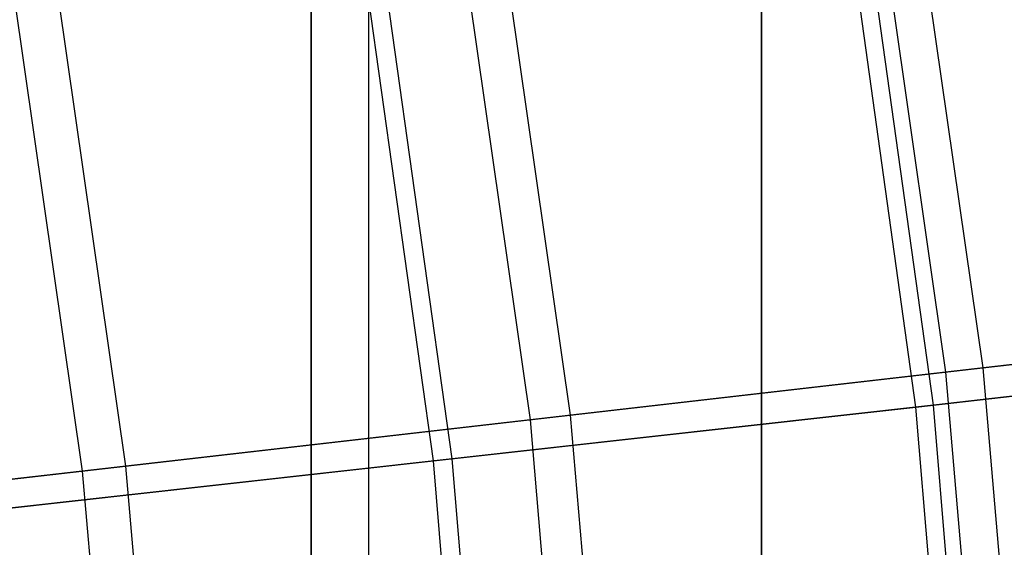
# Model space of a CAD drawing. Extents: x 0.1 to 12.1, y -6 to 6.
# Tile 300 of 334: x 10.26 to 10.7, y 0.451 to 0.687. Entities that reach past the tile are written whole.
import ezdxf

# ---------------------------------------------------------------- set-up
doc = ezdxf.new("R2010")
doc.units = 0
doc.header["$LTSCALE"] = 2.54
doc.layers.get('0').update_dxf_attribs({"linetype": 'CONTINUOUS'})

# ---------------------------------------------------------------- blocks, each defined once
blk = doc.blocks.new('DROPS_COLOR_B-11195_STL')
at = {"color": 0}
for p, q in [((10.41597, -0.90001, 52.81721), (10.41597, 0.89999, 52.81721)), ((10.41597, -0.90001, 52.81721), (10.41597, 0.89999, 52.81721)), ((10.41597, -0.90001, 61.0696), (10.41597, 0.89999, 61.0696)), ((10.41597, -0.90001, 61.0696), (10.41597, 0.89999, 61.0696)), ((10.39013, 0, 34.43688), (10.39013, 0.8, 34.43688)), ((10.39013, 0, 34.43688), (10.39013, 0.8, 34.43688)), ((10.39013, 0.8, 19.43688), (10.39013, 0, 19.43688)), ((10.39013, 0.8, 19.43688), (10.39013, 0, 19.43688)), ((10.59154, 0, 34.04997), (10.59154, 0.8, 34.04997)), ((10.59154, 0, 34.04997), (10.59154, 0.8, 34.04997)), ((10.59154, 0.8, 19.82379), (10.59154, 0, 19.82379)), ((10.59154, 0.8, 19.82379), (10.59154, 0, 19.82379)), ((10.65271, 0.7948, 10.9169), (10.69059, 0.53131, 10.9169)), ((10.65271, 0.7948, 10.9169), (10.69059, 0.53131, 10.9169)), ((10.63621, 0.79194, 4.44423), (10.67396, 0.5294, 4.44423)), ((10.63621, 0.79194, 4.44423), (10.67396, 0.5294, 4.44423)), ((10.46972, 0.76313, 11.18508), (10.50609, 0.51014, 11.18508)), ((10.46972, 0.76313, 11.18508), (10.50609, 0.51014, 11.18508)), ((10.45185, 0.76004, 4.17702), (10.48808, 0.50807, 4.17702)), ((10.45185, 0.76004, 4.17702), (10.48808, 0.50807, 4.17702)), ((10.2724, 0.72898, 11.44259), (10.30714, 0.48731, 11.44259)), ((10.2724, 0.72898, 11.44259), (10.30714, 0.48731, 11.44259)), ((10.25322, 0.72567, 3.92055), (10.28781, 0.4851, 3.92055)), ((10.25322, 0.72567, 3.92055), (10.28781, 0.4851, 3.92055)), ((10.69059, 0.53131, 10.9169), (10.86009, 0.55076, 10.63887)), ((10.69059, 0.53131, 10.9169), (10.86009, 0.55076, 10.63887)), ((10.84488, 0.54901, 4.72138), (10.67396, 0.5294, 4.44423)), ((10.84488, 0.54901, 4.72138), (10.67396, 0.5294, 4.44423)), ((10.67396, 0.5294, 4.44423), (10.48808, 0.50807, 4.17702)), ((10.67396, 0.5294, 4.44423), (10.48808, 0.50807, 4.17702)), ((10.50609, 0.51014, 11.18508), (10.69059, 0.53131, 10.9169)), ((10.50609, 0.51014, 11.18508), (10.69059, 0.53131, 10.9169)), ((10.67396, 0.5294, 4.44423), (10.69666, 0.26513, 4.44423)), ((10.67396, 0.5294, 4.44423), (10.69666, 0.26513, 4.44423)), ((10.69059, 0.53131, 10.9169), (10.71337, 0.26609, 10.9169)), ((10.69059, 0.53131, 10.9169), (10.71337, 0.26609, 10.9169)), ((10.48808, 0.50807, 4.17702), (10.28781, 0.4851, 3.92055)), ((10.48808, 0.50807, 4.17702), (10.28781, 0.4851, 3.92055)), ((10.30714, 0.48731, 11.44259), (10.50609, 0.51014, 11.18508)), ((10.30714, 0.48731, 11.44259), (10.50609, 0.51014, 11.18508)), ((10.48808, 0.50807, 4.17702), (10.50986, 0.25445, 4.17702)), ((10.48808, 0.50807, 4.17702), (10.50986, 0.25445, 4.17702)), ((10.50609, 0.51014, 11.18508), (10.52796, 0.25549, 11.18508)), ((10.50609, 0.51014, 11.18508), (10.52796, 0.25549, 11.18508)), ((10.28781, 0.4851, 3.92055), (10.07377, 0.46054, 3.67561)), ((10.28781, 0.4851, 3.92055), (10.07377, 0.46054, 3.67561)), ((10.09436, 0.4629, 11.68863), (10.30714, 0.48731, 11.44259)), ((10.09436, 0.4629, 11.68863), (10.30714, 0.48731, 11.44259)), ((10.28781, 0.4851, 3.92055), (10.30861, 0.24294, 3.92055)), ((10.28781, 0.4851, 3.92055), (10.30861, 0.24294, 3.92055)), ((10.30714, 0.48731, 11.44259), (10.32804, 0.24406, 11.44259)), ((10.30714, 0.48731, 11.44259), (10.32804, 0.24406, 11.44259))]:
    blk.add_line(p, q, dxfattribs=at)
blk = doc.blocks.new('GROUP_1')
at = {"color": 0}
for p, q in [((10.6007, 6.51106, 2.18298), (10.56504, 6.76595, 2.18298)), ((10.6007, 6.51106, 2.18298), (10.56504, 6.76595, 2.18298)), ((10.6085, 6.51193, 9.80747), (10.57278, 6.76725, 9.80747)), ((10.6085, 6.51193, 9.80747), (10.57278, 6.76725, 9.80747)), ((10.38488, 6.48696, 1.93392), (10.3509, 6.72989, 1.93392)), ((10.38488, 6.48696, 1.93392), (10.3509, 6.72989, 1.93392)), ((10.3932, 6.48789, 10.05698), (10.35915, 6.73128, 10.05698)), ((10.3932, 6.48789, 10.05698), (10.35915, 6.73128, 10.05698)), ((10.6007, 6.51106, 2.18298), (10.80256, 6.5336, 2.44362)), ((10.6007, 6.51106, 2.18298), (10.80256, 6.5336, 2.44362)), ((10.80983, 6.53441, 9.54642), (10.6085, 6.51193, 9.80747)), ((10.80983, 6.53441, 9.54642), (10.6085, 6.51193, 9.80747)), ((10.38488, 6.48696, 1.93392), (10.6007, 6.51106, 2.18298)), ((10.38488, 6.48696, 1.93392), (10.6007, 6.51106, 2.18298)), ((10.6085, 6.51193, 9.80747), (10.3932, 6.48789, 10.05698)), ((10.6085, 6.51193, 9.80747), (10.3932, 6.48789, 10.05698)), ((10.62214, 6.25458, 2.18298), (10.6007, 6.51106, 2.18298)), ((10.62214, 6.25458, 2.18298), (10.6007, 6.51106, 2.18298)), ((10.62998, 6.25502, 9.80747), (10.6085, 6.51193, 9.80747)), ((10.62998, 6.25502, 9.80747), (10.6085, 6.51193, 9.80747)), ((10.3932, 6.48789, 10.05698), (10.16458, 6.46236, 10.29419)), ((10.3932, 6.48789, 10.05698), (10.16458, 6.46236, 10.29419)), ((10.41368, 6.24298, 10.05698), (10.3932, 6.48789, 10.05698)), ((10.41368, 6.24298, 10.05698), (10.3932, 6.48789, 10.05698)), ((10.15577, 6.46138, 1.69719), (10.38488, 6.48696, 1.93392)), ((10.15577, 6.46138, 1.69719), (10.38488, 6.48696, 1.93392)), ((10.40532, 6.24252, 1.93392), (10.38488, 6.48696, 1.93392)), ((10.40532, 6.24252, 1.93392), (10.38488, 6.48696, 1.93392))]:
    blk.add_line(p, q, dxfattribs=at)
blk.add_blockref('DROPS_COLOR_B-11195_STL', (-0.06, 5.99731, -1.7), dxfattribs=at)

msp = doc.modelspace()

# ---------------------------------------------------------------- block references
at = {"color": 0}
msp.add_blockref('GROUP_1', (0.06, -5.99731, 1.7), dxfattribs=at)

doc.saveas('drawing.dxf')
